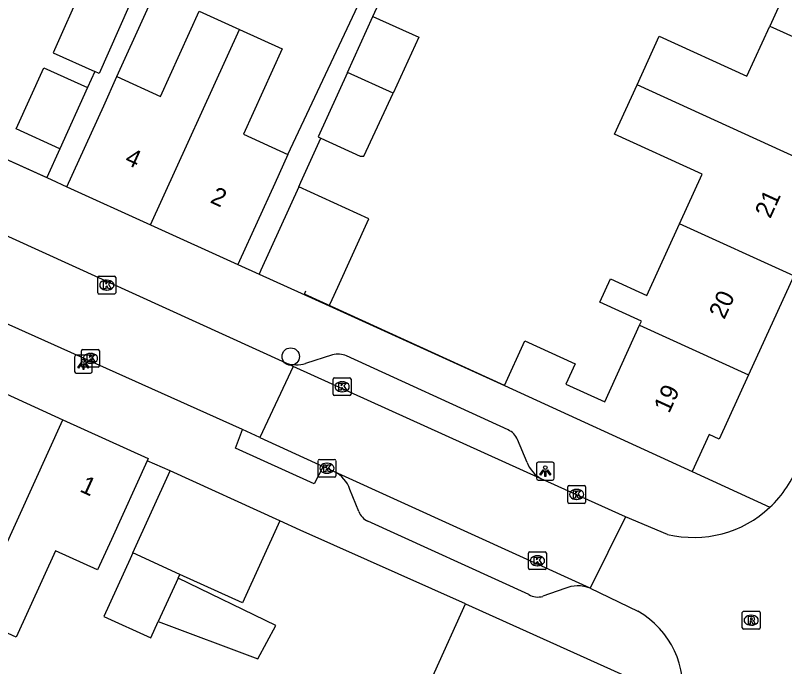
# Model space of a CAD drawing. Extents: x 161845 to 162341, y 381620 to 382158.
# Drawn here: x 162107.43 to 162150.69, y 381710.21 to 381746.81 of the extents above; entities that cross this region are included whole.
import ezdxf

# ---------------------------------------------------------------- set-up
doc = ezdxf.new("R2010")
doc.units = 0
for name, color, linetype in [('IMGEO_Boom', 7, 'Continuous'), ('IMGEO_Kolk', 7, 'Continuous'), ('IMGEO_Lichtpunt', 7, 'Continuous'), ('IMGEO_Muur', 7, 'Continuous'), ('IMGEO_Pand', 7, 'Continuous'), ('IMGEO_Pand_nummerreeks', 7, 'Continuous'), ('IMGEO_Rijbaan_lokaal_open', 7, 'Continuous'), ('IMGEO_Rioolput', 7, 'Continuous'), ('IMGEO_Voetpad_open', 7, 'Continuous')]:
    doc.layers.add(name, color=color, linetype=linetype)

msp = doc.modelspace()

# ---------------------------------------------------------------- linework, layer by layer
at = {"layer": 'IMGEO_Boom'}
msp.add_circle((162122.912, 381727.637), 0.489, dxfattribs=at)
at = {"layer": 'IMGEO_Kolk'}
for p, q in [((162112.07, 381731.224), (162112.07, 381732.076)), ((162112.145, 381732.15), (162112.997, 381732.15)), ((162113.071, 381732.076), (162113.071, 381731.224)), ((162112.558, 381731.93), (162112.583, 381731.93)), ((162112.997, 381731.15), (162112.145, 381731.15)), ((162112.581, 381731.37), (162112.556, 381731.37)), ((162111.153, 381727.109), (162111.153, 381727.961)), ((162111.228, 381728.035), (162112.08, 381728.035)), ((162111.641, 381727.815), (162111.666, 381727.815)), ((162112.154, 381727.961), (162112.154, 381727.109)), ((162111.664, 381727.255), (162111.639, 381727.255)), ((162112.08, 381727.035), (162111.228, 381727.035)), ((162125.305, 381725.513), (162125.305, 381726.365)), ((162125.38, 381726.439), (162126.232, 381726.439)), ((162126.306, 381726.365), (162126.306, 381725.513)), ((162125.793, 381726.219), (162125.818, 381726.219)), ((162125.816, 381725.659), (162125.791, 381725.659)), ((162126.232, 381725.439), (162125.38, 381725.439)), ((162124.451, 381720.931), (162124.451, 381721.783)), ((162124.526, 381721.857), (162125.378, 381721.857)), ((162124.939, 381721.637), (162124.964, 381721.637)), ((162125.452, 381721.783), (162125.452, 381720.931)), ((162125.378, 381720.857), (162124.526, 381720.857)), ((162124.962, 381721.077), (162124.937, 381721.077)), ((162138.491, 381719.458), (162138.491, 381720.31)), ((162138.566, 381720.384), (162139.418, 381720.384)), ((162139.492, 381720.31), (162139.492, 381719.458)), ((162138.979, 381720.164), (162139.004, 381720.164)), ((162139.002, 381719.604), (162138.977, 381719.604)), ((162139.418, 381719.384), (162138.566, 381719.384)), ((162136.286, 381715.731), (162136.286, 381716.583)), ((162136.361, 381716.657), (162137.213, 381716.657)), ((162136.774, 381716.437), (162136.799, 381716.437)), ((162137.287, 381716.583), (162137.287, 381715.731)), ((162137.213, 381715.657), (162136.361, 381715.657)), ((162136.797, 381715.877), (162136.772, 381715.877))]:
    msp.add_line(p, q, dxfattribs=at)
for points in [[(162112.07, 381731.224), (162112.07, 381732.076)], [(162112.145, 381732.15), (162112.997, 381732.15)], [(162113.071, 381732.076), (162113.071, 381731.224)], [(162112.391, 381731.85), (162112.514, 381731.85), (162112.514, 381731.699), (162112.644, 381731.85), (162112.808, 381731.85), (162112.662, 381731.699), (162112.815, 381731.45), (162112.663, 381731.45), (162112.578, 381731.614), (162112.514, 381731.547), (162112.514, 381731.45), (162112.391, 381731.45), (162112.391, 381731.85)], [(162112.997, 381731.15), (162112.145, 381731.15)], [(162111.153, 381727.109), (162111.153, 381727.961)], [(162111.228, 381728.035), (162112.08, 381728.035)], [(162111.474, 381727.735), (162111.597, 381727.735), (162111.597, 381727.584), (162111.727, 381727.735), (162111.891, 381727.735), (162111.745, 381727.584), (162111.898, 381727.335), (162111.746, 381727.335), (162111.661, 381727.499), (162111.597, 381727.432), (162111.597, 381727.335), (162111.474, 381727.335), (162111.474, 381727.735)], [(162112.154, 381727.961), (162112.154, 381727.109)], [(162112.08, 381727.035), (162111.228, 381727.035)], [(162125.305, 381725.513), (162125.305, 381726.365)], [(162125.38, 381726.439), (162126.232, 381726.439)], [(162126.306, 381726.365), (162126.306, 381725.513)], [(162125.626, 381726.139), (162125.749, 381726.139), (162125.749, 381725.988), (162125.879, 381726.139), (162126.043, 381726.139), (162125.897, 381725.988), (162126.05, 381725.739), (162125.898, 381725.739), (162125.813, 381725.903), (162125.749, 381725.836), (162125.749, 381725.739), (162125.626, 381725.739), (162125.626, 381726.139)], [(162126.232, 381725.439), (162125.38, 381725.439)], [(162124.451, 381720.931), (162124.451, 381721.783)], [(162124.526, 381721.857), (162125.378, 381721.857)], [(162125.452, 381721.783), (162125.452, 381720.931)], [(162124.772, 381721.557), (162124.895, 381721.557), (162124.895, 381721.406), (162125.025, 381721.557), (162125.189, 381721.557), (162125.043, 381721.406), (162125.196, 381721.157), (162125.044, 381721.157), (162124.959, 381721.321), (162124.895, 381721.254), (162124.895, 381721.157), (162124.772, 381721.157), (162124.772, 381721.557)], [(162125.378, 381720.857), (162124.526, 381720.857)], [(162138.491, 381719.458), (162138.491, 381720.31)], [(162138.566, 381720.384), (162139.418, 381720.384)], [(162139.492, 381720.31), (162139.492, 381719.458)], [(162138.812, 381720.084), (162138.935, 381720.084), (162138.935, 381719.933), (162139.065, 381720.084), (162139.229, 381720.084), (162139.083, 381719.933), (162139.236, 381719.684), (162139.084, 381719.684), (162138.999, 381719.848), (162138.935, 381719.781), (162138.935, 381719.684), (162138.812, 381719.684), (162138.812, 381720.084)], [(162139.418, 381719.384), (162138.566, 381719.384)], [(162136.286, 381715.731), (162136.286, 381716.583)], [(162136.361, 381716.657), (162137.213, 381716.657)], [(162137.287, 381716.583), (162137.287, 381715.731)], [(162136.607, 381716.357), (162136.73, 381716.357), (162136.73, 381716.206), (162136.86, 381716.357), (162137.024, 381716.357), (162136.878, 381716.206), (162137.031, 381715.957), (162136.879, 381715.957), (162136.794, 381716.121), (162136.73, 381716.054), (162136.73, 381715.957), (162136.607, 381715.957), (162136.607, 381716.357)], [(162137.213, 381715.657), (162136.361, 381715.657)]]:
    msp.add_lwpolyline(points, dxfattribs=at)
for centre, start, end in [((162112.147, 381732.074), 91.552, 178.448), ((162112.147, 381732.074), 91.552, 178.448), ((162112.995, 381732.074), 1.552, 88.448), ((162112.995, 381732.074), 1.552, 88.448), ((162112.147, 381731.226), 181.552, 268.448), ((162112.147, 381731.226), 181.552, 268.448), ((162112.995, 381731.226), 271.552, 358.448), ((162112.995, 381731.226), 271.552, 358.448), ((162111.23, 381727.959), 91.552, 178.448), ((162111.23, 381727.959), 91.552, 178.448), ((162112.078, 381727.959), 1.552, 88.448), ((162112.078, 381727.959), 1.552, 88.448), ((162111.23, 381727.111), 181.552, 268.448), ((162111.23, 381727.111), 181.552, 268.448), ((162112.078, 381727.111), 271.552, 358.448), ((162112.078, 381727.111), 271.552, 358.448), ((162125.382, 381726.363), 91.552, 178.448), ((162125.382, 381726.363), 91.552, 178.448), ((162126.23, 381726.363), 1.552, 88.448), ((162126.23, 381726.363), 1.552, 88.448), ((162125.382, 381725.515), 181.552, 268.448), ((162125.382, 381725.515), 181.552, 268.448), ((162126.23, 381725.515), 271.552, 358.448), ((162126.23, 381725.515), 271.552, 358.448), ((162124.528, 381721.781), 91.552, 178.448), ((162124.528, 381721.781), 91.552, 178.448), ((162125.376, 381721.781), 1.552, 88.448), ((162125.376, 381721.781), 1.552, 88.448), ((162124.528, 381720.933), 181.552, 268.448), ((162124.528, 381720.933), 181.552, 268.448), ((162125.376, 381720.933), 271.552, 358.448), ((162125.376, 381720.933), 271.552, 358.448), ((162138.568, 381720.308), 91.552, 178.448), ((162138.568, 381720.308), 91.552, 178.448), ((162139.416, 381720.308), 1.552, 88.448), ((162139.416, 381720.308), 1.552, 88.448), ((162138.568, 381719.46), 181.552, 268.448), ((162138.568, 381719.46), 181.552, 268.448), ((162139.416, 381719.46), 271.552, 358.448), ((162139.416, 381719.46), 271.552, 358.448), ((162136.363, 381716.581), 91.552, 178.448), ((162136.363, 381716.581), 91.552, 178.448), ((162137.211, 381716.581), 1.552, 88.448), ((162137.211, 381716.581), 1.552, 88.448), ((162136.363, 381715.733), 181.552, 268.448), ((162136.363, 381715.733), 181.552, 268.448), ((162137.211, 381715.733), 271.552, 358.448), ((162137.211, 381715.733), 271.552, 358.448)]:
    msp.add_arc(centre, 0.0765, start, end, dxfattribs=at)
for centre, major_axis, ratio, start_param, end_param in [((162112.557, 381731.65), (-0.387, 0.002), 0.722429, 4.712389, 7.853982), ((162112.582, 381731.65), (-0.39, 0.002), 0.717154, 1.570796, 4.712389), ((162111.64, 381727.535), (-0.387, 0.002), 0.722429, 4.712389, 7.853982), ((162111.665, 381727.535), (-0.39, 0.002), 0.717154, 1.570796, 4.712389), ((162125.792, 381725.939), (-0.387, 0.002), 0.722429, 4.712389, 7.853982), ((162125.817, 381725.939), (-0.39, 0.002), 0.717154, 1.570796, 4.712389), ((162124.938, 381721.357), (-0.387, 0.002), 0.722429, 4.712389, 7.853982), ((162124.963, 381721.357), (-0.39, 0.002), 0.717154, 1.570796, 4.712389), ((162138.978, 381719.884), (-0.387, 0.002), 0.722429, 4.712389, 7.853982), ((162139.003, 381719.884), (-0.39, 0.002), 0.717154, 1.570796, 4.712389), ((162136.773, 381716.157), (-0.387, 0.002), 0.722429, 4.712389, 7.853982), ((162136.798, 381716.157), (-0.39, 0.002), 0.717154, 1.570796, 4.712389)]:
    msp.add_ellipse(centre, major_axis=major_axis, ratio=ratio, start_param=start_param, end_param=end_param, dxfattribs=at)
at = {"layer": 'IMGEO_Lichtpunt'}
for p, q in [((162111.661, 381727.705), (162110.853, 381727.705)), ((162111.661, 381727.705), (162110.853, 381727.705)), ((162110.759, 381727.61), (162110.759, 381726.803)), ((162110.759, 381727.61), (162110.759, 381726.803)), ((162111.755, 381726.803), (162111.755, 381727.61)), ((162111.755, 381726.803), (162111.755, 381727.61)), ((162110.853, 381726.709), (162111.661, 381726.709)), ((162110.853, 381726.709), (162111.661, 381726.709)), ((162136.731, 381721.597), (162136.731, 381720.79)), ((162136.731, 381721.597), (162136.731, 381720.79)), ((162137.633, 381721.692), (162136.825, 381721.692)), ((162137.633, 381721.692), (162136.825, 381721.692)), ((162137.727, 381720.79), (162137.727, 381721.597)), ((162137.727, 381720.79), (162137.727, 381721.597)), ((162136.825, 381720.696), (162137.633, 381720.696)), ((162136.825, 381720.696), (162137.633, 381720.696))]:
    msp.add_line(p, q, dxfattribs=at)
for points in [[(162111.133, 381727.274), (162111.172, 381727.246), (162110.984, 381726.984), (162110.946, 381727.011), (162111.133, 381727.274)], [(162111.235, 381727.226), (162111.282, 381727.226), (162111.282, 381726.904), (162111.235, 381726.904), (162111.235, 381727.226)], [(162111.345, 381727.246), (162111.383, 381727.273), (162111.57, 381727.011), (162111.531, 381726.983), (162111.345, 381727.246)], [(162137.105, 381721.261), (162137.144, 381721.233), (162136.956, 381720.971), (162136.918, 381720.998), (162137.105, 381721.261)], [(162137.207, 381721.213), (162137.254, 381721.213), (162137.254, 381720.891), (162137.207, 381720.891), (162137.207, 381721.213)], [(162137.317, 381721.233), (162137.355, 381721.26), (162137.542, 381720.998), (162137.503, 381720.97), (162137.317, 381721.233)]]:
    msp.add_lwpolyline(points, dxfattribs=at)
for centre in [(162111.258, 381727.408), (162137.23, 381721.395)]:
    msp.add_circle(centre, 0.0994, dxfattribs=at)
for centre, start, end in [((162110.853, 381727.61), 90, 180), ((162110.853, 381727.61), 90, 180), ((162111.661, 381727.61), 0, 90), ((162111.661, 381727.61), 0, 90), ((162110.853, 381726.803), 180, 270), ((162110.853, 381726.803), 180, 270), ((162111.661, 381726.803), 270, 0), ((162111.661, 381726.803), 270, 360), ((162136.825, 381721.597), 90, 180), ((162136.825, 381721.597), 90, 180), ((162137.633, 381721.597), 0, 90), ((162137.633, 381721.597), 0, 90), ((162136.825, 381720.79), 180, 270), ((162136.825, 381720.79), 180, 270), ((162137.633, 381720.79), 270, 0), ((162137.633, 381720.79), 270, 360)]:
    msp.add_arc(centre, 0.0946, start, end, dxfattribs=at)
at = {"layer": 'IMGEO_Muur'}
for points in [[(162094.462, 381744.361), (162109.441, 381737.584)], [(162134.933, 381726.013), (162123.679, 381731.147), (162123.762, 381731.335)], [(162132.746, 381713.736), (162123.45, 381717.876)]]:
    msp.add_lwpolyline(points, dxfattribs=at)
at = {"layer": 'IMGEO_Pand'}
for points in [[(162152.399, 381751.795), (162149.97, 381752.902), (162149.359, 381751.563), (162149.214, 381751.246), (162151.643, 381750.138), (162149.847, 381746.199)], [(162111.227, 381748.467), (162109.549, 381744.71), (162111.903, 381743.659)], [(162113.814, 381747.313), (162112.135, 381743.555), (162111.903, 381743.659)], [(162113.142, 381743.376), (162115.598, 381742.26), (162117.771, 381747.043), (162120.024, 381746.019)], [(162126.103, 381743.609), (162127.539, 381746.757)], [(162127.539, 381746.757), (162130.115, 381745.582), (162128.667, 381742.44)], [(162115.037, 381735.042), (162120.024, 381746.019)], [(162120.024, 381746.019), (162122.432, 381744.925), (162120.257, 381740.137), (162122.76, 381739)], [(162142.389, 381742.908), (162143.638, 381745.647), (162148.57, 381743.398), (162149.847, 381746.199)], [(162149.847, 381746.199), (162156.294, 381743.294)], [(162109.937, 381739.317), (162107.478, 381740.434), (162109.029, 381743.87), (162111.487, 381742.753)], [(162110.328, 381737.182), (162112.397, 381741.735), (162113.142, 381743.376)], [(162126.103, 381743.609), (162124.448, 381739.979), (162124.609, 381739.906)], [(162128.667, 381742.44), (162126.103, 381743.609)], [(162144.775, 381735.096), (162146.048, 381737.887), (162141.124, 381740.133), (162142.389, 381742.908)], [(162154.329, 381737.465), (162142.389, 381742.908)], [(162111.487, 381742.753), (162109.937, 381739.317)], [(162124.609, 381739.906), (162126.823, 381738.897), (162127.033, 381738.897), (162128.667, 381742.44)], [(162122.76, 381739), (162122.016, 381737.363), (162120.04, 381733.016), (162119.947, 381732.811)], [(162110.328, 381737.182), (162115.037, 381735.042)], [(162123.366, 381737.176), (162121.233, 381732.484), (162121.136, 381732.271)], [(162125.078, 381730.479), (162125.24, 381730.836), (162125.559, 381731.538), (162127.307, 381735.385), (162123.366, 381737.176)], [(162115.037, 381735.042), (162119.947, 381732.811)], [(162142.533, 381729.392), (162142.638, 381729.623), (162140.29, 381730.694), (162140.887, 381732.002), (162142.937, 381731.066), (162144.775, 381735.096)], [(162151.197, 381732.168), (162144.775, 381735.096)], [(162121.136, 381732.271), (162125.078, 381730.479)], [(162151.197, 381732.168), (162148.657, 381726.6)], [(162134.933, 381726.013), (162136.075, 381728.515), (162138.903, 381727.225), (162138.383, 381726.082), (162140.569, 381725.085), (162142.533, 381729.392)], [(162142.533, 381729.392), (162148.657, 381726.6)], [(162148.657, 381726.6), (162147.015, 381723), (162146.44, 381723.262), (162145.491, 381721.183)], [(162105.307, 381726.268), (162110.102, 381724.084)], [(162134.933, 381726.013), (162145.491, 381721.183)], [(162105.035, 381712.973), (162110.102, 381724.084)], [(162110.102, 381724.084), (162114.902, 381721.897), (162114.846, 381721.774)], [(162114.846, 381721.774), (162112.829, 381717.348), (162112.052, 381715.642), (162109.694, 381716.716), (162107.482, 381711.859), (162105.035, 381712.973)], [(162114.033, 381716.595), (162116.134, 381721.209)], [(162122.299, 381718.4), (162116.134, 381721.209)], [(162122.299, 381718.4), (162120.198, 381713.786), (162116.674, 381715.392)], [(162114.033, 381716.595), (162113.885, 381716.271), (162112.406, 381713.024), (162115.047, 381711.821), (162115.466, 381712.742)], [(162116.674, 381715.392), (162114.033, 381716.595)], [(162116.58, 381715.187), (162115.466, 381712.742)], [(162115.466, 381712.742), (162121.067, 381710.646), (162122.071, 381712.514), (162116.58, 381715.187)], [(162116.58, 381715.187), (162116.674, 381715.392)], [(162130.463, 381708.68), (162130.573, 381708.924), (162131, 381709.87), (162132.746, 381713.736)], [(162132.746, 381713.736), (162141.842, 381709.627)]]:
    msp.add_lwpolyline(points, dxfattribs=at)
at = {"layer": 'IMGEO_Rijbaan_lokaal_open'}
for points in [[(162122.654, 381727.261), (162103.87, 381735.811)], [(162120.195, 381723.542), (162101.956, 381731.713)], [(162123.059, 381727.078), (162122.654, 381727.261)], [(162123.059, 381727.078), (162121.174, 381723.086)], [(162136.993, 381720.77), (162123.059, 381727.078)], [(162121.174, 381723.086), (162120.195, 381723.542)], [(162121.174, 381723.086), (162124.741, 381721.45)], [(162125.376, 381721.164), (162124.741, 381721.45)], [(162139.744, 381714.61), (162125.376, 381721.164)], [(162141.73, 381718.622), (162136.993, 381720.77)], [(162141.73, 381718.622), (162139.744, 381714.61)], [(162144.103, 381717.64), (162141.73, 381718.622)], [(162139.744, 381714.61), (162142.428, 381713.317)]]:
    msp.add_lwpolyline(points, dxfattribs=at)
for centre, radius, start, end in [((162145.559, 381723.769), 6.302, 313.0136, 339.8992), ((162145.563, 381723.765), 6.297, 256.5959, 313.0128), ((162139.982, 381708.972), 4.986, 349.8837, 60.6274)]:
    msp.add_arc(centre, radius, start, end, dxfattribs=at)
at = {"layer": 'IMGEO_Rioolput'}
for p, q in [((162148.306, 381712.389), (162148.306, 381713.241)), ((162148.381, 381713.315), (162149.233, 381713.315)), ((162148.794, 381713.095), (162148.819, 381713.095)), ((162149.307, 381713.241), (162149.307, 381712.389)), ((162148.817, 381712.535), (162148.792, 381712.535)), ((162149.233, 381712.315), (162148.381, 381712.315))]:
    msp.add_line(p, q, dxfattribs=at)
for points in [[(162148.306, 381712.389), (162148.306, 381713.241)], [(162148.381, 381713.315), (162149.233, 381713.315)], [(162148.895, 381713.013), (162148.643, 381713.015), (162148.643, 381712.615)], [(162148.821, 381712.934), (162148.767, 381712.934), (162148.767, 381712.853)], [(162149.307, 381713.241), (162149.307, 381712.389)], [(162148.643, 381712.615), (162148.767, 381712.615), (162148.767, 381712.777), (162148.778, 381712.777)], [(162148.767, 381712.853), (162148.819, 381712.853)], [(162148.825, 381712.748), (162148.896, 381712.615), (162149.036, 381712.615), (162148.971, 381712.741)], [(162149.233, 381712.315), (162148.381, 381712.315)]]:
    msp.add_lwpolyline(points, dxfattribs=at)
for centre, radius, start, end in [((162148.383, 381713.239), 0.0765, 91.552, 178.448), ((162148.383, 381713.239), 0.0765, 91.552, 178.448), ((162148.827, 381712.838), 0.0964, 77.0061, 93.1865), ((162148.841, 381712.895), 0.0378, 276.6634, 79.6772), ((162148.894, 381712.903), 0.109, 350.3612, 89.416), ((162149.231, 381713.239), 0.0765, 1.552, 88.448), ((162149.231, 381713.239), 0.0765, 1.552, 88.448), ((162148.777, 381712.724), 0.0533, 26.0293, 88.6989), ((162148.803, 381713.042), 0.19, 274.7715, 282.9687), ((162148.892, 381712.903), 0.112, 277.5842, 350.9817), ((162148.876, 381712.688), 0.108, 29.5134, 73.7905), ((162148.383, 381712.391), 0.0765, 181.552, 268.448), ((162148.383, 381712.391), 0.0765, 181.552, 268.448), ((162149.231, 381712.391), 0.0765, 271.552, 358.448), ((162149.231, 381712.391), 0.0765, 271.552, 358.448)]:
    msp.add_arc(centre, radius, start, end, dxfattribs=at)
for centre, major_axis, ratio, start_param, end_param in [((162148.793, 381712.815), (-0.387, 0.002), 0.722429, 4.712389, 7.853982), ((162148.818, 381712.815), (-0.39, 0.002), 0.717154, 1.570796, 4.712389)]:
    msp.add_ellipse(centre, major_axis=major_axis, ratio=ratio, start_param=start_param, end_param=end_param, dxfattribs=at)
at = {"layer": 'IMGEO_Voetpad_open'}
for points in [[(162113.142, 381743.376), (162119.303, 381756.947), (162122.868, 381764.764)], [(162122.76, 381739), (162127.457, 381749.002), (162132.322, 381760.48)], [(162127.539, 381746.757), (162129.52, 381751.082)], [(162094.462, 381744.361), (162109.199, 381737.693)], [(162111.903, 381743.659), (162111.487, 381742.753)], [(162123.366, 381737.176), (162123.489, 381737.446), (162124.609, 381739.906)], [(162109.937, 381739.317), (162109.199, 381737.693)], [(162109.199, 381737.693), (162109.441, 381737.584), (162110.328, 381737.182)], [(162119.947, 381732.811), (162121.136, 381732.271)], [(162125.078, 381730.479), (162134.933, 381726.013)], [(162125.26, 381727.733), (162123.75, 381727.241)], [(162135.135, 381723.508), (162126.053, 381727.681)], [(162124.741, 381721.45), (162124.241, 381720.486), (162119.809, 381722.495), (162120.195, 381723.542)], [(162136.208, 381721.672), (162135.665, 381722.965)], [(162116.134, 381721.209), (162114.846, 381721.774)], [(162145.491, 381721.183), (162149.858, 381719.161)], [(162126.734, 381718.92), (162126.235, 381720.163)], [(162132.746, 381713.736), (162123.45, 381717.876), (162122.299, 381718.4)], [(162136.296, 381714.252), (162127.252, 381718.378)], [(162138.318, 381714.599), (162137.088, 381714.157)]]:
    msp.add_lwpolyline(points, dxfattribs=at)
for centre, radius, start, end in [((162125.563, 381726.278), 1.486, 70.738, 101.7585), ((162123.236, 381729.137), 1.965, 252.7545, 285.1546), ((162134.804, 381722.655), 0.915, 19.8027, 68.809), ((162137.907, 381722.358), 1.832, 201.9897, 240.0756), ((162124.638, 381719.662), 1.674, 17.4279, 63.8407), ((162127.701, 381719.325), 1.048, 202.752, 244.6539), ((162139.044, 381712.892), 1.855, 67.8377, 113.0463), ((162136.805, 381715.15), 1.033, 240.4415, 285.8787)]:
    msp.add_arc(centre, radius, start, end, dxfattribs=at)

# ---------------------------------------------------------------- texts
at = {"layer": 'IMGEO_Pand_nummerreeks'}
for s, rotation, p in [('4', 335.5623, (162113.525, 381738.497)), ('2', 335.5623, (162118.333, 381736.313)), ('21', 65.4872, (162149.878, 381735.348)), ('20', 65.4786, (162147.293, 381729.681)), ('19', 65.4648, (162144.19, 381724.4)), ('1', 335.5084, (162110.997, 381720.072))]:
    msp.add_text(s, height=1, rotation=rotation, dxfattribs=at).set_placement(p)

doc.saveas('drawing.dxf')
